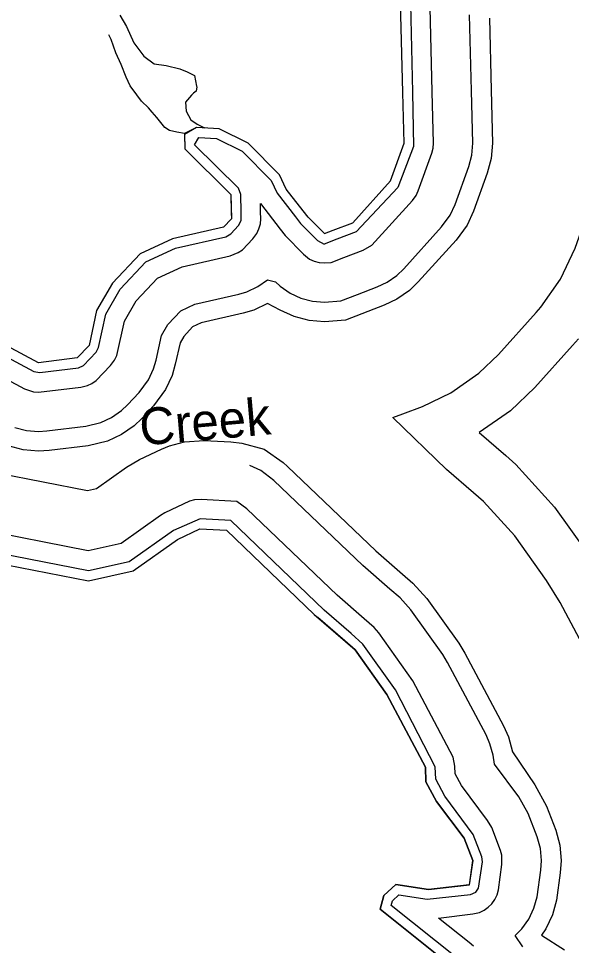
# Model space of a CAD drawing. Extents: x 2532689 to 2764727, y 536648 to 732970.
# Drawn here: x 2707434 to 2709688, y 571335 to 575110 of the extents above; entities that cross this region are included whole.
import ezdxf

# ---------------------------------------------------------------- set-up
doc = ezdxf.new("R2010")
doc.units = 0
for name, color, linetype in [('Exist Boundary Land Use Gamelands State NC Wildlife Resources Commission', 7, 'Continuous'), ('Exist Hydrographic Bay Label', 7, 'Continuous'), ('Exist Hydrographic Buffer Line', 7, 'Continuous'), ('Exist Hydrographic Creek Double Shore', 7, 'Continuous'), ('Exist Hydrographic Creek Single Shore', 7, 'Continuous'), ('Exist Hydrographic Creek Single Shore Label', 7, 'Continuous'), ('Exist Hydrographic River Shore', 7, 'Continuous')]:
    doc.layers.add(name, color=color, linetype=linetype)

msp = doc.modelspace()

# ---------------------------------------------------------------- linework, layer by layer
at = {"layer": 'Exist Boundary Land Use Gamelands State NC Wildlife Resources Commission'}
for points in [[(2707846.7, 575123.6), (2707873.3, 575077.9), (2707904.1, 575010.3), (2707944.7, 574956.8), (2707986.9, 574925.3), (2708035.3, 574918), (2708091.3, 574904.7), (2708121.4, 574893), (2708151.6, 574877.5), (2708159.6, 574835)], [(2708159.6, 574835), (2708160, 574832.1), (2708158.5, 574813.5), (2708146.4, 574805.3), (2708138.4, 574797.2), (2708115.1, 574768.9), (2708117.5, 574732.9), (2708135.8, 574697.1), (2708162, 574679.4), (2708192, 574664.2), (2708159.2, 574666.4), (2708110.2, 574638.1), (2708111.2, 574579.1), (2708299.2, 574392.9), (2708301.3, 574294.5), (2708269.3, 574260.4), (2708061.3, 574212.6), (2707929.3, 574151.4), (2707816.3, 574031.9), (2707752.3, 573921), (2707721.2, 573778.6), (2707673.2, 573727.4), (2707515.3, 573707.9), (2707126.3, 573915.6)], [(2705094.5, 571692.7), (2705327.6, 572089.6), (2705366.6, 572209.4), (2705534.5, 572495.3), (2705625.5, 572531.8), (2705950.5, 572538.2), (2706051.4, 572506.2), (2706217.5, 572519.5), (2706266.5, 572570.7), (2706288.5, 572680), (2706327.4, 572796.5), (2706425.4, 572882.5), (2706648.3, 573003.1), (2706752.3, 573158.3), (2706843.3, 573185), (2706927.2, 573168.7), (2706979.3, 573088.7), (2707013.3, 573047.4), (2707216.3, 572917.6), (2707719.3, 572819.7), (2707901.2, 572860), (2708082.3, 572988.7), (2708172.3, 573031.7), (2708281.2, 573026.2)], [(2708281.2, 573026.2), (2708639.2, 572682.8), (2708805.3, 572538.5), (2708935.3, 572356.5), (2709092.4, 572060.8), (2709094.2, 572001.7), (2709137.3, 571921.4), (2709250.2, 571771.6), (2709285.3, 571681.1), (2709271.2, 571582), (2709105.3, 571562.1), (2708971.2, 571583), (2708922.2, 571538.4), (2708907.2, 571482), (2709213.3, 571238.1)]]:
    msp.add_lwpolyline(points, dxfattribs=at)
at = {"layer": 'Exist Hydrographic Bay Label'}
msp.add_line((2708763.2, 572574.9), (2708653.5, 572670.4), dxfattribs=at)
at = {"layer": 'Exist Hydrographic Buffer Line'}
for points in [[(2709310.5, 573665.6), (2709389.9, 573741.9), (2709543.9, 573912.3), (2709563.2, 573934.5), (2709643.1, 574048.7), (2709702, 574175.1), (2709758.4, 574331.7), (2709793, 574463), (2709805.3, 574602), (2709800, 574828), (2709811.3, 575038.9), (2709874.2, 575166.3), (2709945.4, 575383.4), (2709960.3, 575469.3), (2709967.5, 575694.6), (2709945.6, 575894.1), (2709938, 575945.3), (2709902.1, 576080), (2709862.7, 576164), (2709898, 576329.4), (2709925.1, 576589.9), (2709929.2, 576672.4), (2709917.1, 576811.3), (2709881, 576946)], [(2709031.5, 575168.8), (2709040.3, 574809.6), (2709043.1, 574588.5), (2708980, 574421.9), (2708810.6, 574241), (2708730.8, 574210.7), (2708680.1, 574191.4)], [(2708708.7, 574116.8), (2708759.3, 574136), (2708838.9, 574166.2), (2708873.6, 574186.4), (2709039.2, 574368.3), (2709054.2, 574388.8), (2709063, 574407.7), (2709118.4, 574561.4), (2709123.5, 574581.2), (2709125.4, 574602), (2709120.2, 574811.6), (2709111.8, 575154.3)], [(2708747.2, 573960.2), (2708816.1, 573986.4), (2708895.5, 574016.5), (2708936.3, 574035.9), (2708976.3, 574063.9), (2709004, 574090.6), (2709158, 574261), (2709192.8, 574308.7), (2709213.3, 574353), (2709268.9, 574507.4), (2709281, 574553.4), (2709285.3, 574602), (2709280.4, 574815.4), (2709272.6, 575125.3)], [(2709353, 575110.8), (2709360.4, 574817.4), (2709365.3, 574602), (2709359.7, 574539.5), (2709344.2, 574480.4), (2709288.6, 574325.6), (2709262.1, 574268.8), (2709217.2, 574207.3), (2709063.2, 574037), (2709027.8, 574002.6), (2708976.3, 573966.6), (2708924, 573941.8), (2708766.5, 573881.9)], [(2707107.7, 573880.1), (2707496.6, 573672.6), (2707520.4, 573668.2), (2707678.3, 573687.7), (2707699, 573696.8), (2707750.5, 573751.3), (2707760.3, 573770.1), (2707790.1, 573906.4), (2707848.5, 574007.9), (2707953.1, 574118.4), (2708074.3, 574174.6), (2708278.3, 574221.4), (2708298.6, 574233), (2708330.6, 574267.1), (2708340.8, 574287.6), (2708340.8, 574320.7), (2708339.4, 574393.7), (2708330.2, 574418.7), (2708151.2, 574596), (2708168.8, 574625.7), (2708240.8, 574620.9), (2708345.6, 574569.7), (2708464.1, 574450), (2708488.1, 574398.3), (2708562.5, 574301.8), (2708583, 574275.7), (2708651.9, 574206.1), (2708680.1, 574191.4)], [(2707515.3, 573587.9), (2707688.2, 573608.3), (2707714.4, 573614.6), (2707733.3, 573623.5), (2707750.7, 573635.5), (2707808.9, 573696.6), (2707825.3, 573718.7), (2707834.2, 573737.6), (2707865.5, 573877.2), (2707913.3, 573959.7), (2708000.7, 574052.3), (2708100.3, 574098.5), (2708296.1, 574143.4), (2708329.4, 574156.4), (2708346.6, 574168.4), (2708388.8, 574212.4), (2708405.4, 574234.5), (2708414, 574253.4), (2708419.6, 574273.7), (2708421.4, 574294.5), (2708420.8, 574322.3), (2708420, 574357.1), (2708499.8, 574252.3), (2708520.3, 574226.3), (2708595.1, 574149.7), (2708620.3, 574130.4), (2708639.4, 574121.6), (2708659.5, 574116.1), (2708680.4, 574114.3), (2708708.7, 574116.8)], [(2707419.5, 573444.8), (2707466.9, 573432.1), (2707515.3, 573427.9), (2707549.5, 573430), (2707707.6, 573449.5), (2707769.1, 573464.2), (2707813.4, 573484.9), (2707853.4, 573512.9), (2707877.6, 573536), (2707925.6, 573587.3), (2707963.7, 573638.6), (2707984.2, 573682.9), (2707994.9, 573719.1), (2708016.6, 573818.8), (2708042.3, 573863.5), (2708095.8, 573920), (2708152.6, 573946.3), (2708332, 573987.5), (2708365, 573997.3), (2708409.3, 574017.9), (2708449.3, 574045.9), (2708481.5, 574037)], [(2708481.5, 574037), (2708500.4, 574019.8), (2708540.4, 573991.8), (2708584.6, 573971.2), (2708631.8, 573958.6), (2708680.4, 573954.3), (2708747.2, 573960.2)], [(2708766.5, 573881.9), (2708680.4, 573874.3), (2708617.9, 573879.8), (2708557.2, 573896), (2708500.4, 573922.6), (2708449.3, 573948.6), (2708392.5, 573922.1), (2708349.9, 573909.5), (2708178.6, 573870.2), (2708143.4, 573853.9), (2708107.1, 573815.4), (2708092.1, 573789.7), (2708073, 573702), (2708059.5, 573655.5), (2708033.1, 573598.7), (2707984, 573532.6), (2707936.1, 573481.3), (2707904.9, 573451.6), (2707853.4, 573415.6), (2707796.6, 573389.1), (2707717.3, 573370.1), (2707559.4, 573350.6), (2707515.3, 573347.9), (2707452.8, 573353.4), (2707392.1, 573369.6)], [(2707070.1, 573809.4), (2707458.9, 573602), (2707494.6, 573589.7), (2707515.3, 573587.9)], [(2709716.3, 573805.9), (2709692.1, 573778.2), (2709538.1, 573607.8), (2709439.1, 573512.3), (2709311.8, 573423.3), (2709419.4, 573329.8), (2709460.6, 573293.8), (2709619.1, 573119.9), (2709749.1, 572937.9), (2709818.6, 572825.4), (2709975.5, 572529.6), (2710000.3, 572469.1), (2710015.9, 572397.5), (2710048.5, 572373.8), (2710183, 572132.3), (2710225.1, 572023.1), (2710270.2, 571854.7), (2710285.3, 571681.1), (2710281.7, 571628.4), (2710336.4, 571573.6), (2710436.3, 571430.8), (2710493.1, 571315.9)], [(2710263, 571330.8), (2710183, 571445), (2710084.6, 571543.6), (2710077.6, 571569.1), (2710085.4, 571681.1), (2710073.1, 571820), (2710037, 571954.7), (2709996.6, 572060.1), (2709889.2, 572253.3), (2709815.6, 572319.2), (2709806.8, 572351.9), (2709799.6, 572379.3), (2709798.8, 572435.9), (2709641.9, 572731.6), (2709586.3, 572821.7), (2709456.3, 573003.6), (2709329.6, 573142.8), (2709288.2, 573178.8), (2709178.9, 573273.8), (2708959.1, 573484.5), (2709000.9, 573500.3), (2709080, 573530.4), (2709196.3, 573585.5), (2709310.5, 573665.6)], [(2707714.6, 573187.4), (2707752.3, 573195.7), (2707873.5, 573282.1), (2707926.8, 573313.4), (2708016.9, 573356.5), (2708049, 573370.1), (2708109.7, 573386.3), (2708190.5, 573391.3), (2708299.6, 573385.8), (2708343.9, 573380.7), (2708435, 573356.4)], [(2708435, 573356.4), (2708512.9, 573302), (2708530.5, 573286), (2708889.8, 572942), (2708999.3, 572846.7), (2709041.3, 572810.4), (2709098.3, 572747.8), (2709228.3, 572565.9), (2709253.3, 572525.4), (2709410.4, 572229.6), (2709430.7, 572183.9), (2709446.9, 572123.3), (2709537.9, 571988.4), (2709586.1, 571901.4), (2709623.6, 571804.2), (2709639.8, 571743.5), (2709645.4, 571681.1), (2709641.9, 571630.7), (2709625.9, 571519.5), (2709609.7, 571458.9), (2709583, 571402), (2709564.8, 571376), (2709658.9, 571317.5)], [(2709489.5, 571328.8), (2709458.6, 571374.9), (2709485.8, 571402), (2709513.9, 571442), (2709534.4, 571486.3), (2709547.2, 571533.4), (2709562.5, 571641.9), (2709565.4, 571681.1), (2709561.1, 571729.7), (2709548.4, 571776.8), (2709511.7, 571872.6), (2709473.7, 571940.2), (2709373.9, 572072.7), (2709368.1, 572109.4), (2709355.4, 572156.5), (2709339.6, 572192.1), (2709182.6, 572487.8), (2709163.1, 572519.4), (2709033.1, 572701.3), (2708988.8, 572750), (2708947.2, 572786.3), (2708837.3, 572881.7), (2708475.1, 573228.3), (2708421.4, 573268.7), (2708377.1, 573289.4)], [(2707352.3, 573257.9), (2707714.6, 573187.4)], [(2708323.8, 573143.1), (2708178.4, 573151.6), (2708151.6, 573149.9), (2708131.3, 573144.5), (2708030.6, 573096.9), (2708012.8, 573086.5), (2707851.6, 572971.9), (2707717.9, 572942.3), (2707261.6, 573031.1)], [(2709363.4, 571504.9), (2709375.3, 571522), (2709384.1, 571541), (2709389.7, 571561.2), (2709404, 571664.2), (2709403.6, 571701.9), (2709398.1, 571722.1), (2709362.4, 571814.9), (2709346, 571843.8), (2709238.8, 571986.2), (2709213.3, 572033.7), (2709212.3, 572064.8), (2709205.1, 572101.8), (2709041.3, 572412.8), (2708903.1, 572608.2), (2708884, 572629.1), (2708842.2, 572665.6), (2708732.3, 572760.9), (2708364.4, 573112.9), (2708323.8, 573143.1)], [(2708298.6, 573065.1), (2708174.3, 573071.7), (2708065, 573024.8), (2707884.8, 572897.3), (2707718.9, 572860.6), (2707231.3, 572955.5)], [(2709220.1, 571283.9), (2708952.5, 571497), (2708958, 571516.8), (2708984.1, 571540.5), (2709099.1, 571522.7), (2709276.1, 571542.3), (2709297.2, 571551.4), (2709308.9, 571568.3), (2709324.9, 571675.5), (2709322.6, 571695.5), (2709287.6, 571786), (2709171.1, 571943), (2709134.2, 572012.4), (2709132.3, 572062.1), (2708970.5, 572375.3), (2708837.9, 572561.7), (2708789.7, 572605.1), (2708679.8, 572700.6), (2708298.6, 573065.1)], [(2709288.4, 571331.8), (2709270.1, 571346.4), (2709145, 571446), (2709285.5, 571462.9), (2709312.4, 571469.2), (2709331.4, 571478.1), (2709348.7, 571490.1), (2709363.4, 571504.9)]]:
    msp.add_lwpolyline(points, dxfattribs=at)
at = {"layer": 'Exist Hydrographic Creek Double Shore'}
msp.add_line((2708680.4, 574234.3), (2708716.5, 574248.1), dxfattribs=at)
for points in [[(2708594.1, 574326.6), (2708524.4, 574415.1), (2708497.3, 574473.2), (2708369.3, 574602.6), (2708251.2, 574660.3), (2708159.4, 574666.4), (2708110.8, 574641.6)], [(2708110.8, 574641.6), (2708111.4, 574579.1), (2708299.4, 574393), (2708300.8, 574320)], [(2708300.8, 574320), (2708301.3, 574294.5), (2708269.3, 574260.4), (2708061.3, 574212.6), (2707929.3, 574151.5), (2707816.3, 574032), (2707752.3, 573921), (2707721.4, 573778.6), (2707673.4, 573727.4), (2707515.3, 573707.9), (2707126.3, 573915.5), (2706865.3, 574052.7), (2706847.4, 574107.8), (2706845.6, 574125.9)], [(2708680.4, 574234.3), (2708614.6, 574300.5), (2708594.1, 574326.6)], [(2706307.5, 572737.6), (2706327.4, 572796.5), (2706425.4, 572882.5), (2706648.3, 573003.1), (2706752.3, 573158.4), (2706843.3, 573185), (2706927.4, 573168.7), (2706979.3, 573088.7), (2707013.3, 573047.4), (2707216.3, 572917.6), (2707719.3, 572819.7), (2707901.4, 572860), (2708082.3, 572988.7), (2708172.3, 573031.7), (2708281.4, 573026.2)]]:
    msp.add_lwpolyline(points, dxfattribs=at)
at = {"layer": 'Exist Hydrographic Creek Single Shore'}
msp.add_lwpolyline([(2708110.8, 574641.6), (2708079, 574647.3), (2708048.8, 574654.4), (2708030.6, 574665.8), (2707997.4, 574706.9), (2707978.5, 574728.3), (2707964.2, 574746), (2707935, 574773.1), (2707916.4, 574798.6), (2707889.1, 574835.8), (2707872.1, 574871.4), (2707852.4, 574922.8), (2707830.9, 574970.3), (2707811, 575023.8), (2707802.6, 575043.6)], dxfattribs=at)
at = {"layer": 'Exist Hydrographic River Shore'}
for points in [[(2708716.5, 574248.1), (2708796.3, 574278.4), (2708950.2, 574448.7), (2709005.4, 574602), (2709000.3, 574808.7), (2708991.3, 575176.1), (2709062.2, 575352.9), (2709094.2, 575393.6), (2709157.4, 575521), (2709172.3, 575606.9), (2709150.4, 575806.4), (2709116.3, 575844.4), (2708956.2, 575910.2), (2708854.3, 575981.6), (2708869.3, 576064.2), (2709056.3, 576268.8), (2709102.2, 576411.9), (2709129.3, 576672.4), (2709040.3, 576776.4)], [(2708281.4, 573026.2), (2708639.4, 572682.8), (2708653.5, 572670.4)], [(2709195.1, 571252.8), (2708907.4, 571482), (2708922.4, 571538.4), (2708971.4, 571583), (2709105.3, 571562.1), (2709271.4, 571582), (2709285.3, 571681.1), (2709250.4, 571771.6), (2709137.3, 571921.4), (2709094.4, 572001.7), (2709092.4, 572060.8), (2708935.3, 572356.5), (2708805.3, 572538.5), (2708763.2, 572574.9)]]:
    msp.add_lwpolyline(points, dxfattribs=at)

# ---------------------------------------------------------------- texts
at = {"layer": 'Exist Hydrographic Creek Single Shore Label'}
msp.add_text('Creek', height=150, rotation=4.9645, dxfattribs=at).set_placement((2707933.3, 573370.5))

doc.saveas('drawing.dxf')
